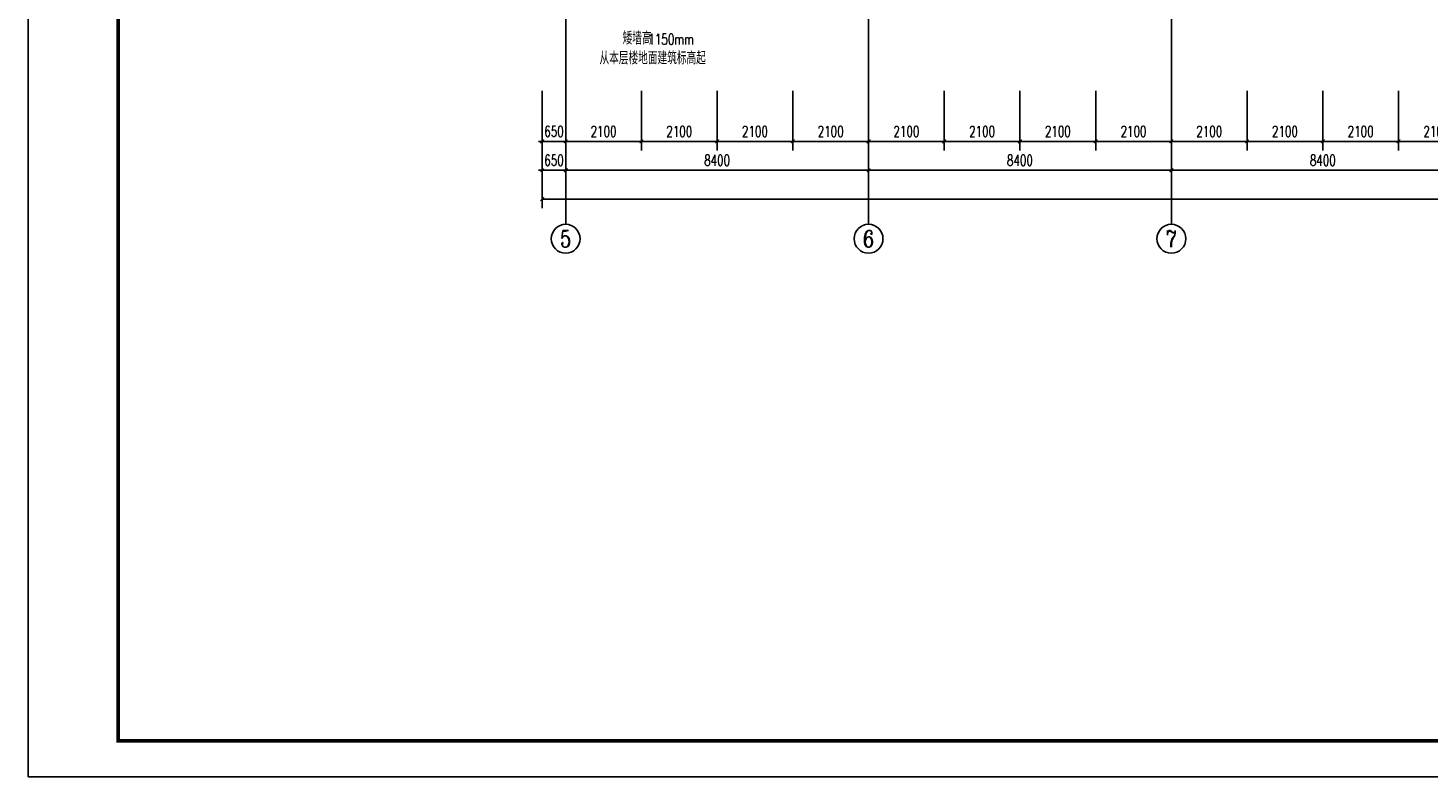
# Model space of a CAD drawing. Extents: x 797781 to 1255204, y 21234 to 1024248.
# Tile 501 of 656: x 881593 to 920426, y 545638 to 566406. Entities that reach past the tile are written whole.
import ezdxf
from ezdxf.enums import TextEntityAlignment as Align

# ---------------------------------------------------------------- set-up
doc = ezdxf.new("R2010")
doc.units = 0
doc.header["$LTSCALE"] = 1000
doc.header["$MEASUREMENT"] = 0
doc.linetypes.add('230303生产综合楼-平面图_t8$0$DOTE', pattern=[2.42, 2, -0.2, 0.02, -0.2])
for name, color, linetype in [('230303生产综合楼-平面图_t8$0$AXIS', 3, 'Continuous'), ('230303生产综合楼-平面图_t8$0$AXIS_TEXT', 7, 'Continuous'), ('230303生产综合楼-平面图_t8$0$DOTE', 1, '230303生产综合楼-平面图_t8$0$DOTE'), ('230303生产综合楼-平面图_t8$0$PUB_TITLE', 4, 'Continuous'), ('AXIS_TEXT', 7, 'Continuous'), ('DIM_SYMB', 3, 'Continuous'), ('PUB_TEXT', 7, 'Continuous')]:
    doc.layers.add(name, color=color, linetype=linetype)
doc.styles.add('230303生产综合楼-平面图_t8$0$_TCH_AXIS', font='COMPLEX', dxfattribs={"bigfont": 'GBCBIG'})
doc.styles.add('230303生产综合楼-平面图_T8$0$_TCH_DIM_T3', font='SIMPLEX', dxfattribs={"width": 0.705882, "bigfont": 'GBCBIG'})
doc.styles.add('_TCH_DIM', font='SIMPLEX', dxfattribs={"bigfont": 'GBCBIG'})
doc.styles.add('COMPLEX', font='COMPLEX')
doc.dimstyles.new('230303生产综合楼-平面图_T8$0$_TCH_ARCH&&100', dxfattribs={"dimtxt": 297.5, "dimasz": 100, "dimexe": 250, "dimexo": 300, "dimgap": 126.25, "dimtad": 1, "dimdec": 0, "dimzin": 0, "dimdsep": 46, "dimtxsty": '230303生产综合楼-平面图_T8$0$_TCH_DIM_T3', "dimblk": '230303生产综合楼-平面图_t8$0$_ArchTick', "dimcen": 0.09, "dimclrt": 7, "dimazin": 2, "dimtfac": 1, "dimtdec": 0, "dimtix": 1, "dimtmove": 2, "dimatfit": 3, "dimfxl": 1, "dimtolj": 1, "dimtzin": 0, "dimarcsym": 0})

# ---------------------------------------------------------------- blocks, each defined once
blk = doc.blocks.new('AQ6-8')
at = {"layer": 'DIM_SYMB'}
blk.add_lwpolyline([(1027604, 560760, 0, 0, 0), (1025189, 560760, 0, 0, 0), (1025189, 561788, 80, 0, 0), (1025189, 562088, 0, 0, 0)], format="xyseb", dxfattribs=at)
at = {"layer": 'PUB_TEXT', "style": '_TCH_DIM'}
for s, height, p in [('矮墙高', 357.4, (1025649, 560872)), ('从本层楼地面建筑标高起', 357.45, (1025009, 560320))]:
    blk.add_text(s, height=height, dxfattribs=at).set_placement(p)
at = {"layer": 'PUB_TEXT', "style": '_TCH_DIM', "width": 0.705882}
blk.add_text('1150mm', height=297.5, dxfattribs=at).set_placement((1026364, 560872))
blk = doc.blocks.new('230303生产综合楼-平面图_t8$0$_ArchTick')
at = {"color": 0, "linetype": 'ByBlock', "const_width": 0.3}
blk.add_lwpolyline([(-0.5, -0.5), (0.5, 0.5)], dxfattribs=at)
blk = doc.blocks.new('*D5747')
at = {"layer": '230303生产综合楼-平面图_t8$0$AXIS', "color": 0, "lineweight": -2, "transparency": 16777216}
for p, q in [((895858, 564662), (895858, 563012)), ((896508, 564662), (896508, 563012)), ((895858, 563262), (895758, 563262)), ((895858, 563262), (896508, 563262)), ((896508, 563262), (896608, 563262))]:
    blk.add_line(p, q, dxfattribs=at)
at = {"layer": 'Defpoints', "color": 0, "transparency": 16777216}
for p in [(895858, 564962), (896508, 564962), (896508, 563262)]:
    blk.add_point(p, dxfattribs=at)
at = {"layer": '230303生产综合楼-平面图_t8$0$AXIS', "color": 0, "lineweight": -2, "transparency": 16777216, "xscale": 100, "yscale": 100, "zscale": 100}
blk.add_blockref('230303生产综合楼-平面图_t8$0$_ArchTick', (895858, 563262), dxfattribs=at)
at = {"layer": '230303生产综合楼-平面图_t8$0$AXIS', "color": 0, "lineweight": -2, "transparency": 16777216, "xscale": 100, "yscale": 100, "zscale": 100, "rotation": 180}
blk.add_blockref('230303生产综合楼-平面图_t8$0$_ArchTick', (896508, 563262), dxfattribs=at)
at = {"layer": '230303生产综合楼-平面图_t8$0$AXIS', "color": 7, "transparency": 16777216, "insert": (896183, 563537), "char_height": 297.5, "attachment_point": 5, "style": '230303生产综合楼-平面图_T8$0$_TCH_DIM_T3'}
blk.add_mtext('\\A1;650', dxfattribs=at)
blk = doc.blocks.new('*D5748')
at = {"layer": '230303生产综合楼-平面图_t8$0$AXIS', "color": 0, "lineweight": -2, "transparency": 16777216}
for p, q in [((896508, 564662), (896508, 563012)), ((898608, 564662), (898608, 563012)), ((896508, 563262), (898608, 563262))]:
    blk.add_line(p, q, dxfattribs=at)
at = {"layer": 'Defpoints', "color": 0, "transparency": 16777216}
for p in [(896508, 564962), (898608, 564962), (898608, 563262)]:
    blk.add_point(p, dxfattribs=at)
at = {"layer": '230303生产综合楼-平面图_t8$0$AXIS', "color": 0, "lineweight": -2, "transparency": 16777216, "xscale": 100, "yscale": 100, "zscale": 100, "rotation": 180}
blk.add_blockref('230303生产综合楼-平面图_t8$0$_ArchTick', (896508, 563262), dxfattribs=at)
at = {"layer": '230303生产综合楼-平面图_t8$0$AXIS', "color": 0, "lineweight": -2, "transparency": 16777216, "xscale": 100, "yscale": 100, "zscale": 100}
blk.add_blockref('230303生产综合楼-平面图_t8$0$_ArchTick', (898608, 563262), dxfattribs=at)
at = {"layer": '230303生产综合楼-平面图_t8$0$AXIS', "color": 7, "transparency": 16777216, "insert": (897558, 563537), "char_height": 297.5, "attachment_point": 5, "style": '230303生产综合楼-平面图_T8$0$_TCH_DIM_T3'}
blk.add_mtext('\\A1;2100', dxfattribs=at)
blk = doc.blocks.new('*D5749')
at = {"layer": '230303生产综合楼-平面图_t8$0$AXIS', "color": 0, "lineweight": -2, "transparency": 16777216}
for p, q in [((898608, 564662), (898608, 563012)), ((900708, 564662), (900708, 563012)), ((898608, 563262), (900708, 563262))]:
    blk.add_line(p, q, dxfattribs=at)
at = {"layer": 'Defpoints', "color": 0, "transparency": 16777216}
for p in [(898608, 564962), (900708, 564962), (900708, 563262)]:
    blk.add_point(p, dxfattribs=at)
at = {"layer": '230303生产综合楼-平面图_t8$0$AXIS', "color": 0, "lineweight": -2, "transparency": 16777216, "xscale": 100, "yscale": 100, "zscale": 100, "rotation": 180}
blk.add_blockref('230303生产综合楼-平面图_t8$0$_ArchTick', (898608, 563262), dxfattribs=at)
at = {"layer": '230303生产综合楼-平面图_t8$0$AXIS', "color": 0, "lineweight": -2, "transparency": 16777216, "xscale": 100, "yscale": 100, "zscale": 100}
blk.add_blockref('230303生产综合楼-平面图_t8$0$_ArchTick', (900708, 563262), dxfattribs=at)
at = {"layer": '230303生产综合楼-平面图_t8$0$AXIS', "color": 7, "transparency": 16777216, "insert": (899658, 563537), "char_height": 297.5, "attachment_point": 5, "style": '230303生产综合楼-平面图_T8$0$_TCH_DIM_T3'}
blk.add_mtext('\\A1;2100', dxfattribs=at)
blk = doc.blocks.new('*D5750')
at = {"layer": '230303生产综合楼-平面图_t8$0$AXIS', "color": 0, "lineweight": -2, "transparency": 16777216}
for p, q in [((900708, 564662), (900708, 563012)), ((902808, 564662), (902808, 563012)), ((900708, 563262), (902808, 563262))]:
    blk.add_line(p, q, dxfattribs=at)
at = {"layer": 'Defpoints', "color": 0, "transparency": 16777216}
for p in [(900708, 564962), (902808, 564962), (902808, 563262)]:
    blk.add_point(p, dxfattribs=at)
at = {"layer": '230303生产综合楼-平面图_t8$0$AXIS', "color": 0, "lineweight": -2, "transparency": 16777216, "xscale": 100, "yscale": 100, "zscale": 100, "rotation": 180}
blk.add_blockref('230303生产综合楼-平面图_t8$0$_ArchTick', (900708, 563262), dxfattribs=at)
at = {"layer": '230303生产综合楼-平面图_t8$0$AXIS', "color": 0, "lineweight": -2, "transparency": 16777216, "xscale": 100, "yscale": 100, "zscale": 100}
blk.add_blockref('230303生产综合楼-平面图_t8$0$_ArchTick', (902808, 563262), dxfattribs=at)
at = {"layer": '230303生产综合楼-平面图_t8$0$AXIS', "color": 7, "transparency": 16777216, "insert": (901758, 563537), "char_height": 297.5, "attachment_point": 5, "style": '230303生产综合楼-平面图_T8$0$_TCH_DIM_T3'}
blk.add_mtext('\\A1;2100', dxfattribs=at)
blk = doc.blocks.new('*D5751')
at = {"layer": '230303生产综合楼-平面图_t8$0$AXIS', "color": 0, "lineweight": -2, "transparency": 16777216}
for p, q in [((902808, 564662), (902808, 563012)), ((904908, 564662), (904908, 563012)), ((902808, 563262), (904908, 563262))]:
    blk.add_line(p, q, dxfattribs=at)
at = {"layer": 'Defpoints', "color": 0, "transparency": 16777216}
for p in [(902808, 564962), (904908, 564962), (904908, 563262)]:
    blk.add_point(p, dxfattribs=at)
at = {"layer": '230303生产综合楼-平面图_t8$0$AXIS', "color": 0, "lineweight": -2, "transparency": 16777216, "xscale": 100, "yscale": 100, "zscale": 100, "rotation": 180}
blk.add_blockref('230303生产综合楼-平面图_t8$0$_ArchTick', (902808, 563262), dxfattribs=at)
at = {"layer": '230303生产综合楼-平面图_t8$0$AXIS', "color": 0, "lineweight": -2, "transparency": 16777216, "xscale": 100, "yscale": 100, "zscale": 100}
blk.add_blockref('230303生产综合楼-平面图_t8$0$_ArchTick', (904908, 563262), dxfattribs=at)
at = {"layer": '230303生产综合楼-平面图_t8$0$AXIS', "color": 7, "transparency": 16777216, "insert": (903858, 563537), "char_height": 297.5, "attachment_point": 5, "style": '230303生产综合楼-平面图_T8$0$_TCH_DIM_T3'}
blk.add_mtext('\\A1;2100', dxfattribs=at)
blk = doc.blocks.new('*D5752')
at = {"layer": '230303生产综合楼-平面图_t8$0$AXIS', "color": 0, "lineweight": -2, "transparency": 16777216}
for p, q in [((904908, 564662), (904908, 563012)), ((907008, 564662), (907008, 563012)), ((904908, 563262), (907008, 563262))]:
    blk.add_line(p, q, dxfattribs=at)
at = {"layer": 'Defpoints', "color": 0, "transparency": 16777216}
for p in [(904908, 564962), (907008, 564962), (907008, 563262)]:
    blk.add_point(p, dxfattribs=at)
at = {"layer": '230303生产综合楼-平面图_t8$0$AXIS', "color": 0, "lineweight": -2, "transparency": 16777216, "xscale": 100, "yscale": 100, "zscale": 100, "rotation": 180}
blk.add_blockref('230303生产综合楼-平面图_t8$0$_ArchTick', (904908, 563262), dxfattribs=at)
at = {"layer": '230303生产综合楼-平面图_t8$0$AXIS', "color": 0, "lineweight": -2, "transparency": 16777216, "xscale": 100, "yscale": 100, "zscale": 100}
blk.add_blockref('230303生产综合楼-平面图_t8$0$_ArchTick', (907008, 563262), dxfattribs=at)
at = {"layer": '230303生产综合楼-平面图_t8$0$AXIS', "color": 7, "transparency": 16777216, "insert": (905958, 563537), "char_height": 297.5, "attachment_point": 5, "style": '230303生产综合楼-平面图_T8$0$_TCH_DIM_T3'}
blk.add_mtext('\\A1;2100', dxfattribs=at)
blk = doc.blocks.new('*D5753')
at = {"layer": '230303生产综合楼-平面图_t8$0$AXIS', "color": 0, "lineweight": -2, "transparency": 16777216}
for p, q in [((907008, 564662), (907008, 563012)), ((909108, 564662), (909108, 563012)), ((907008, 563262), (909108, 563262))]:
    blk.add_line(p, q, dxfattribs=at)
at = {"layer": 'Defpoints', "color": 0, "transparency": 16777216}
for p in [(907008, 564962), (909108, 564962), (909108, 563262)]:
    blk.add_point(p, dxfattribs=at)
at = {"layer": '230303生产综合楼-平面图_t8$0$AXIS', "color": 0, "lineweight": -2, "transparency": 16777216, "xscale": 100, "yscale": 100, "zscale": 100, "rotation": 180}
blk.add_blockref('230303生产综合楼-平面图_t8$0$_ArchTick', (907008, 563262), dxfattribs=at)
at = {"layer": '230303生产综合楼-平面图_t8$0$AXIS', "color": 0, "lineweight": -2, "transparency": 16777216, "xscale": 100, "yscale": 100, "zscale": 100}
blk.add_blockref('230303生产综合楼-平面图_t8$0$_ArchTick', (909108, 563262), dxfattribs=at)
at = {"layer": '230303生产综合楼-平面图_t8$0$AXIS', "color": 7, "transparency": 16777216, "insert": (908058, 563537), "char_height": 297.5, "attachment_point": 5, "style": '230303生产综合楼-平面图_T8$0$_TCH_DIM_T3'}
blk.add_mtext('\\A1;2100', dxfattribs=at)
blk = doc.blocks.new('*D5754')
at = {"layer": '230303生产综合楼-平面图_t8$0$AXIS', "color": 0, "lineweight": -2, "transparency": 16777216}
for p, q in [((909108, 564662), (909108, 563012)), ((911208, 564662), (911208, 563012)), ((909108, 563262), (911208, 563262))]:
    blk.add_line(p, q, dxfattribs=at)
at = {"layer": 'Defpoints', "color": 0, "transparency": 16777216}
for p in [(909108, 564962), (911208, 564962), (911208, 563262)]:
    blk.add_point(p, dxfattribs=at)
at = {"layer": '230303生产综合楼-平面图_t8$0$AXIS', "color": 0, "lineweight": -2, "transparency": 16777216, "xscale": 100, "yscale": 100, "zscale": 100, "rotation": 180}
blk.add_blockref('230303生产综合楼-平面图_t8$0$_ArchTick', (909108, 563262), dxfattribs=at)
at = {"layer": '230303生产综合楼-平面图_t8$0$AXIS', "color": 0, "lineweight": -2, "transparency": 16777216, "xscale": 100, "yscale": 100, "zscale": 100}
blk.add_blockref('230303生产综合楼-平面图_t8$0$_ArchTick', (911208, 563262), dxfattribs=at)
at = {"layer": '230303生产综合楼-平面图_t8$0$AXIS', "color": 7, "transparency": 16777216, "insert": (910158, 563537), "char_height": 297.5, "attachment_point": 5, "style": '230303生产综合楼-平面图_T8$0$_TCH_DIM_T3'}
blk.add_mtext('\\A1;2100', dxfattribs=at)
blk = doc.blocks.new('*D5755')
at = {"layer": '230303生产综合楼-平面图_t8$0$AXIS', "color": 0, "lineweight": -2, "transparency": 16777216}
for p, q in [((911208, 564662), (911208, 563012)), ((913308, 564662), (913308, 563012)), ((911208, 563262), (913308, 563262))]:
    blk.add_line(p, q, dxfattribs=at)
at = {"layer": 'Defpoints', "color": 0, "transparency": 16777216}
for p in [(911208, 564962), (913308, 564962), (913308, 563262)]:
    blk.add_point(p, dxfattribs=at)
at = {"layer": '230303生产综合楼-平面图_t8$0$AXIS', "color": 0, "lineweight": -2, "transparency": 16777216, "xscale": 100, "yscale": 100, "zscale": 100, "rotation": 180}
blk.add_blockref('230303生产综合楼-平面图_t8$0$_ArchTick', (911208, 563262), dxfattribs=at)
at = {"layer": '230303生产综合楼-平面图_t8$0$AXIS', "color": 0, "lineweight": -2, "transparency": 16777216, "xscale": 100, "yscale": 100, "zscale": 100}
blk.add_blockref('230303生产综合楼-平面图_t8$0$_ArchTick', (913308, 563262), dxfattribs=at)
at = {"layer": '230303生产综合楼-平面图_t8$0$AXIS', "color": 7, "transparency": 16777216, "insert": (912258, 563537), "char_height": 297.5, "attachment_point": 5, "style": '230303生产综合楼-平面图_T8$0$_TCH_DIM_T3'}
blk.add_mtext('\\A1;2100', dxfattribs=at)
blk = doc.blocks.new('*D5756')
at = {"layer": '230303生产综合楼-平面图_t8$0$AXIS', "color": 0, "lineweight": -2, "transparency": 16777216}
for p, q in [((913308, 564662), (913308, 563012)), ((915408, 564662), (915408, 563012)), ((913308, 563262), (915408, 563262))]:
    blk.add_line(p, q, dxfattribs=at)
at = {"layer": 'Defpoints', "color": 0, "transparency": 16777216}
for p in [(913308, 564962), (915408, 564962), (915408, 563262)]:
    blk.add_point(p, dxfattribs=at)
at = {"layer": '230303生产综合楼-平面图_t8$0$AXIS', "color": 0, "lineweight": -2, "transparency": 16777216, "xscale": 100, "yscale": 100, "zscale": 100, "rotation": 180}
blk.add_blockref('230303生产综合楼-平面图_t8$0$_ArchTick', (913308, 563262), dxfattribs=at)
at = {"layer": '230303生产综合楼-平面图_t8$0$AXIS', "color": 0, "lineweight": -2, "transparency": 16777216, "xscale": 100, "yscale": 100, "zscale": 100}
blk.add_blockref('230303生产综合楼-平面图_t8$0$_ArchTick', (915408, 563262), dxfattribs=at)
at = {"layer": '230303生产综合楼-平面图_t8$0$AXIS', "color": 7, "transparency": 16777216, "insert": (914358, 563537), "char_height": 297.5, "attachment_point": 5, "style": '230303生产综合楼-平面图_T8$0$_TCH_DIM_T3'}
blk.add_mtext('\\A1;2100', dxfattribs=at)
blk = doc.blocks.new('*D5757')
at = {"layer": '230303生产综合楼-平面图_t8$0$AXIS', "color": 0, "lineweight": -2, "transparency": 16777216}
for p, q in [((915408, 564662), (915408, 563012)), ((917508, 564662), (917508, 563012)), ((915408, 563262), (917508, 563262))]:
    blk.add_line(p, q, dxfattribs=at)
at = {"layer": 'Defpoints', "color": 0, "transparency": 16777216}
for p in [(915408, 564962), (917508, 564962), (917508, 563262)]:
    blk.add_point(p, dxfattribs=at)
at = {"layer": '230303生产综合楼-平面图_t8$0$AXIS', "color": 0, "lineweight": -2, "transparency": 16777216, "xscale": 100, "yscale": 100, "zscale": 100, "rotation": 180}
blk.add_blockref('230303生产综合楼-平面图_t8$0$_ArchTick', (915408, 563262), dxfattribs=at)
at = {"layer": '230303生产综合楼-平面图_t8$0$AXIS', "color": 0, "lineweight": -2, "transparency": 16777216, "xscale": 100, "yscale": 100, "zscale": 100}
blk.add_blockref('230303生产综合楼-平面图_t8$0$_ArchTick', (917508, 563262), dxfattribs=at)
at = {"layer": '230303生产综合楼-平面图_t8$0$AXIS', "color": 7, "transparency": 16777216, "insert": (916458, 563537), "char_height": 297.5, "attachment_point": 5, "style": '230303生产综合楼-平面图_T8$0$_TCH_DIM_T3'}
blk.add_mtext('\\A1;2100', dxfattribs=at)
blk = doc.blocks.new('*D5758')
at = {"layer": '230303生产综合楼-平面图_t8$0$AXIS', "color": 0, "lineweight": -2, "transparency": 16777216}
for p, q in [((917508, 564662), (917508, 563012)), ((919608, 564662), (919608, 563012)), ((917508, 563262), (919608, 563262))]:
    blk.add_line(p, q, dxfattribs=at)
at = {"layer": 'Defpoints', "color": 0, "transparency": 16777216}
for p in [(917508, 564962), (919608, 564962), (919608, 563262)]:
    blk.add_point(p, dxfattribs=at)
at = {"layer": '230303生产综合楼-平面图_t8$0$AXIS', "color": 0, "lineweight": -2, "transparency": 16777216, "xscale": 100, "yscale": 100, "zscale": 100, "rotation": 180}
blk.add_blockref('230303生产综合楼-平面图_t8$0$_ArchTick', (917508, 563262), dxfattribs=at)
at = {"layer": '230303生产综合楼-平面图_t8$0$AXIS', "color": 0, "lineweight": -2, "transparency": 16777216, "xscale": 100, "yscale": 100, "zscale": 100}
blk.add_blockref('230303生产综合楼-平面图_t8$0$_ArchTick', (919608, 563262), dxfattribs=at)
at = {"layer": '230303生产综合楼-平面图_t8$0$AXIS', "color": 7, "transparency": 16777216, "insert": (918558, 563537), "char_height": 297.5, "attachment_point": 5, "style": '230303生产综合楼-平面图_T8$0$_TCH_DIM_T3'}
blk.add_mtext('\\A1;2100', dxfattribs=at)
blk = doc.blocks.new('*D5759')
at = {"layer": '230303生产综合楼-平面图_t8$0$AXIS', "color": 0, "lineweight": -2, "transparency": 16777216}
for p, q in [((919608, 564662), (919608, 563012)), ((921708, 564662), (921708, 563012)), ((919608, 563262), (921708, 563262))]:
    blk.add_line(p, q, dxfattribs=at)
at = {"layer": 'Defpoints', "color": 0, "transparency": 16777216}
for p in [(919608, 564962), (921708, 564962), (921708, 563262)]:
    blk.add_point(p, dxfattribs=at)
at = {"layer": '230303生产综合楼-平面图_t8$0$AXIS', "color": 0, "lineweight": -2, "transparency": 16777216, "xscale": 100, "yscale": 100, "zscale": 100, "rotation": 180}
blk.add_blockref('230303生产综合楼-平面图_t8$0$_ArchTick', (919608, 563262), dxfattribs=at)
at = {"layer": '230303生产综合楼-平面图_t8$0$AXIS', "color": 0, "lineweight": -2, "transparency": 16777216, "xscale": 100, "yscale": 100, "zscale": 100}
blk.add_blockref('230303生产综合楼-平面图_t8$0$_ArchTick', (921708, 563262), dxfattribs=at)
at = {"layer": '230303生产综合楼-平面图_t8$0$AXIS', "color": 7, "transparency": 16777216, "insert": (920658, 563537), "char_height": 297.5, "attachment_point": 5, "style": '230303生产综合楼-平面图_T8$0$_TCH_DIM_T3'}
blk.add_mtext('\\A1;2100', dxfattribs=at)
blk = doc.blocks.new('*D6100')
at = {"layer": '230303生产综合楼-平面图_t8$0$AXIS', "color": 0, "lineweight": -2, "transparency": 16777216}
for p, q in [((895858, 564662), (895858, 562212)), ((896508, 564662), (896508, 562212)), ((895858, 562462), (895758, 562462)), ((895858, 562462), (896508, 562462)), ((896508, 562462), (896608, 562462))]:
    blk.add_line(p, q, dxfattribs=at)
at = {"layer": 'Defpoints', "color": 0, "transparency": 16777216}
for p in [(895858, 564962), (896508, 564962), (896508, 562462)]:
    blk.add_point(p, dxfattribs=at)
at = {"layer": '230303生产综合楼-平面图_t8$0$AXIS', "color": 0, "lineweight": -2, "transparency": 16777216, "xscale": 100, "yscale": 100, "zscale": 100}
blk.add_blockref('230303生产综合楼-平面图_t8$0$_ArchTick', (895858, 562462), dxfattribs=at)
at = {"layer": '230303生产综合楼-平面图_t8$0$AXIS', "color": 0, "lineweight": -2, "transparency": 16777216, "xscale": 100, "yscale": 100, "zscale": 100, "rotation": 180}
blk.add_blockref('230303生产综合楼-平面图_t8$0$_ArchTick', (896508, 562462), dxfattribs=at)
at = {"layer": '230303生产综合楼-平面图_t8$0$AXIS', "color": 7, "transparency": 16777216, "insert": (896183, 562737), "char_height": 297.5, "attachment_point": 5, "style": '230303生产综合楼-平面图_T8$0$_TCH_DIM_T3'}
blk.add_mtext('\\A1;650', dxfattribs=at)
blk = doc.blocks.new('*D6101')
at = {"layer": '230303生产综合楼-平面图_t8$0$AXIS', "color": 0, "lineweight": -2, "transparency": 16777216}
for p, q in [((896508, 564662), (896508, 562212)), ((904908, 564662), (904908, 562212)), ((896508, 562462), (904908, 562462))]:
    blk.add_line(p, q, dxfattribs=at)
at = {"layer": 'Defpoints', "color": 0, "transparency": 16777216}
for p in [(896508, 564962), (904908, 564962), (904908, 562462)]:
    blk.add_point(p, dxfattribs=at)
at = {"layer": '230303生产综合楼-平面图_t8$0$AXIS', "color": 0, "lineweight": -2, "transparency": 16777216, "xscale": 100, "yscale": 100, "zscale": 100, "rotation": 180}
blk.add_blockref('230303生产综合楼-平面图_t8$0$_ArchTick', (896508, 562462), dxfattribs=at)
at = {"layer": '230303生产综合楼-平面图_t8$0$AXIS', "color": 0, "lineweight": -2, "transparency": 16777216, "xscale": 100, "yscale": 100, "zscale": 100}
blk.add_blockref('230303生产综合楼-平面图_t8$0$_ArchTick', (904908, 562462), dxfattribs=at)
at = {"layer": '230303生产综合楼-平面图_t8$0$AXIS', "color": 7, "transparency": 16777216, "insert": (900708, 562737), "char_height": 297.5, "attachment_point": 5, "style": '230303生产综合楼-平面图_T8$0$_TCH_DIM_T3'}
blk.add_mtext('\\A1;8400', dxfattribs=at)
blk = doc.blocks.new('*D6102')
at = {"layer": '230303生产综合楼-平面图_t8$0$AXIS', "color": 0, "lineweight": -2, "transparency": 16777216}
for p, q in [((904908, 564662), (904908, 562212)), ((913308, 564662), (913308, 562212)), ((904908, 562462), (913308, 562462))]:
    blk.add_line(p, q, dxfattribs=at)
at = {"layer": 'Defpoints', "color": 0, "transparency": 16777216}
for p in [(904908, 564962), (913308, 564962), (913308, 562462)]:
    blk.add_point(p, dxfattribs=at)
at = {"layer": '230303生产综合楼-平面图_t8$0$AXIS', "color": 0, "lineweight": -2, "transparency": 16777216, "xscale": 100, "yscale": 100, "zscale": 100, "rotation": 180}
blk.add_blockref('230303生产综合楼-平面图_t8$0$_ArchTick', (904908, 562462), dxfattribs=at)
at = {"layer": '230303生产综合楼-平面图_t8$0$AXIS', "color": 0, "lineweight": -2, "transparency": 16777216, "xscale": 100, "yscale": 100, "zscale": 100}
blk.add_blockref('230303生产综合楼-平面图_t8$0$_ArchTick', (913308, 562462), dxfattribs=at)
at = {"layer": '230303生产综合楼-平面图_t8$0$AXIS', "color": 7, "transparency": 16777216, "insert": (909108, 562737), "char_height": 297.5, "attachment_point": 5, "style": '230303生产综合楼-平面图_T8$0$_TCH_DIM_T3'}
blk.add_mtext('\\A1;8400', dxfattribs=at)
blk = doc.blocks.new('*D6103')
at = {"layer": '230303生产综合楼-平面图_t8$0$AXIS', "color": 0, "lineweight": -2, "transparency": 16777216}
for p, q in [((913308, 564662), (913308, 562212)), ((921708, 564662), (921708, 562212)), ((913308, 562462), (921708, 562462))]:
    blk.add_line(p, q, dxfattribs=at)
at = {"layer": 'Defpoints', "color": 0, "transparency": 16777216}
for p in [(913308, 564962), (921708, 564962), (921708, 562462)]:
    blk.add_point(p, dxfattribs=at)
at = {"layer": '230303生产综合楼-平面图_t8$0$AXIS', "color": 0, "lineweight": -2, "transparency": 16777216, "xscale": 100, "yscale": 100, "zscale": 100, "rotation": 180}
blk.add_blockref('230303生产综合楼-平面图_t8$0$_ArchTick', (913308, 562462), dxfattribs=at)
at = {"layer": '230303生产综合楼-平面图_t8$0$AXIS', "color": 0, "lineweight": -2, "transparency": 16777216, "xscale": 100, "yscale": 100, "zscale": 100}
blk.add_blockref('230303生产综合楼-平面图_t8$0$_ArchTick', (921708, 562462), dxfattribs=at)
at = {"layer": '230303生产综合楼-平面图_t8$0$AXIS', "color": 7, "transparency": 16777216, "insert": (917508, 562737), "char_height": 297.5, "attachment_point": 5, "style": '230303生产综合楼-平面图_T8$0$_TCH_DIM_T3'}
blk.add_mtext('\\A1;8400', dxfattribs=at)
blk = doc.blocks.new('*D6113')
at = {"layer": '230303生产综合楼-平面图_t8$0$AXIS', "color": 0, "lineweight": -2, "transparency": 16777216}
for p, q in [((895858, 564662), (895858, 561412)), ((989558, 564662), (989558, 561412)), ((895858, 561662), (989558, 561662))]:
    blk.add_line(p, q, dxfattribs=at)
at = {"layer": 'Defpoints', "color": 0, "transparency": 16777216}
for p in [(895858, 564962), (989558, 564962), (989558, 561662)]:
    blk.add_point(p, dxfattribs=at)
at = {"layer": '230303生产综合楼-平面图_t8$0$AXIS', "color": 0, "lineweight": -2, "transparency": 16777216, "xscale": 100, "yscale": 100, "zscale": 100, "rotation": 180}
blk.add_blockref('230303生产综合楼-平面图_t8$0$_ArchTick', (895858, 561662), dxfattribs=at)
at = {"layer": '230303生产综合楼-平面图_t8$0$AXIS', "color": 0, "lineweight": -2, "transparency": 16777216, "xscale": 100, "yscale": 100, "zscale": 100}
blk.add_blockref('230303生产综合楼-平面图_t8$0$_ArchTick', (989558, 561662), dxfattribs=at)
at = {"layer": '230303生产综合楼-平面图_t8$0$AXIS', "color": 7, "transparency": 16777216, "insert": (942708, 561937), "char_height": 297.5, "attachment_point": 5, "style": '230303生产综合楼-平面图_T8$0$_TCH_DIM_T3'}
blk.add_mtext('\\A1;93700', dxfattribs=at)
blk = doc.blocks.new('_AXISO')
blk.add_circle((0, 0), 0.5)
at = {"layer": 'AXIS_TEXT', "style": 'COMPLEX', "width": 1.041667}
blk.add_attdef('A', text='', height=0.56, dxfattribs=at).set_placement((-0.25, -0.28), (0.25, -0.28), align=Align.FIT)

msp = doc.modelspace()

# ---------------------------------------------------------------- linework, layer by layer
at = {"layer": '230303生产综合楼-平面图_t8$0$AXIS'}
for p, q in [((896508, 564962.2), (896508, 560962.2)), ((904908, 564962.2), (904908, 560962.2)), ((913308, 564962.2), (913308, 560962.2))]:
    msp.add_line(p, q, dxfattribs=at)
at = {"layer": '230303生产综合楼-平面图_t8$0$DOTE'}
for p, q in [((896508, 564962.2), (896508, 592962.2)), ((904908, 564962.2), (904908, 592962.2)), ((913308, 564962.2), (913308, 592962.2))]:
    msp.add_line(p, q, dxfattribs=at)
at = {"layer": '230303生产综合楼-平面图_t8$0$PUB_TITLE'}
msp.add_lwpolyline([(881593.5, 545638.1), (1007693.5, 545638.1), (1007693.5, 605038.1), (881593.5, 605038.1)], close=True, dxfattribs=at)
at = {"layer": '230303生产综合楼-平面图_t8$0$PUB_TITLE', "const_width": 100}
msp.add_lwpolyline([(884093.5, 546638.1), (1006693.5, 546638.1), (1006693.5, 604038.1), (884093.5, 604038.1)], close=True, dxfattribs=at)

# ---------------------------------------------------------------- block references
msp.add_blockref('AQ6-8', (-127563.3, 5074.6))
at = {"layer": '230303生产综合楼-平面图_t8$0$AXIS'}
ref = msp.add_blockref('_AXISO', (896508, 560562.2), dxfattribs=dict(at, xscale=800, yscale=800, zscale=800))
ref.add_attrib('A', '5', dxfattribs={"layer": '230303生产综合楼-平面图_t8$0$AXIS_TEXT', "ltscale": 2, "height": 465.9, "style": '230303生产综合楼-平面图_t8$0$_TCH_AXIS'}).set_placement((896352.7, 560329.2), (896663.3, 560329.2), align=Align.FIT)
ref = msp.add_blockref('_AXISO', (904908, 560562.2), dxfattribs=dict(at, xscale=800, yscale=800, zscale=800))
ref.add_attrib('A', '6', dxfattribs={"layer": '230303生产综合楼-平面图_t8$0$AXIS_TEXT', "ltscale": 2, "height": 465.9, "style": '230303生产综合楼-平面图_t8$0$_TCH_AXIS'}).set_placement((904752.7, 560329.2), (905063.3, 560329.2), align=Align.FIT)
ref = msp.add_blockref('_AXISO', (913308, 560562.2), dxfattribs=dict(at, xscale=800, yscale=800, zscale=800))
ref.add_attrib('A', '7', dxfattribs={"layer": '230303生产综合楼-平面图_t8$0$AXIS_TEXT', "ltscale": 2, "height": 465.9, "style": '230303生产综合楼-平面图_t8$0$_TCH_AXIS'}).set_placement((913152.7, 560329.2), (913463.3, 560329.2), align=Align.FIT)

# ---------------------------------------------------------------- dimensions: what is measured, and where the dimension line sits
for p1, p2, distance, picture, middle in [((895858, 564962.2), (896508, 564962.2), -1700, '*D5747', (896183, 563537.2)), ((895858, 564962.2), (896508, 564962.2), -2500, '*D6100', (896183, 562737.2)), ((895858, 564962.2), (989558, 564962.2), -3300, '*D6113', (942708, 561937.2)), ((896508, 564962.2), (898608, 564962.2), -1700, '*D5748', (897558, 563537.2)), ((896508, 564962.2), (904908, 564962.2), -2500, '*D6101', (900708, 562737.2)), ((898608, 564962.2), (900708, 564962.2), -1700, '*D5749', (899658, 563537.2)), ((900708, 564962.2), (902808, 564962.2), -1700, '*D5750', (901758, 563537.2)), ((902808, 564962.2), (904908, 564962.2), -1700, '*D5751', (903858, 563537.2)), ((904908, 564962.2), (907008, 564962.2), -1700, '*D5752', (905958, 563537.2)), ((904908, 564962.2), (913308, 564962.2), -2500, '*D6102', (909108, 562737.2)), ((907008, 564962.2), (909108, 564962.2), -1700, '*D5753', (908058, 563537.2)), ((909108, 564962.2), (911208, 564962.2), -1700, '*D5754', (910158, 563537.2)), ((911208, 564962.2), (913308, 564962.2), -1700, '*D5755', (912258, 563537.2)), ((913308, 564962.2), (915408, 564962.2), -1700, '*D5756', (914358, 563537.2)), ((913308, 564962.2), (921708, 564962.2), -2500, '*D6103', (917508, 562737.2)), ((915408, 564962.2), (917508, 564962.2), -1700, '*D5757', (916458, 563537.2)), ((917508, 564962.2), (919608, 564962.2), -1700, '*D5758', (918558, 563537.2)), ((919608, 564962.2), (921708, 564962.2), -1700, '*D5759', (920658, 563537.2))]:
    dim = msp.add_aligned_dim(p1=p1, p2=p2, distance=distance, dimstyle='230303生产综合楼-平面图_T8$0$_TCH_ARCH&&100', dxfattribs=at)
    dim.commit()
    dim.dimension.update_dxf_attribs({"geometry": picture, "text_midpoint": middle})

doc.saveas('drawing.dxf')
